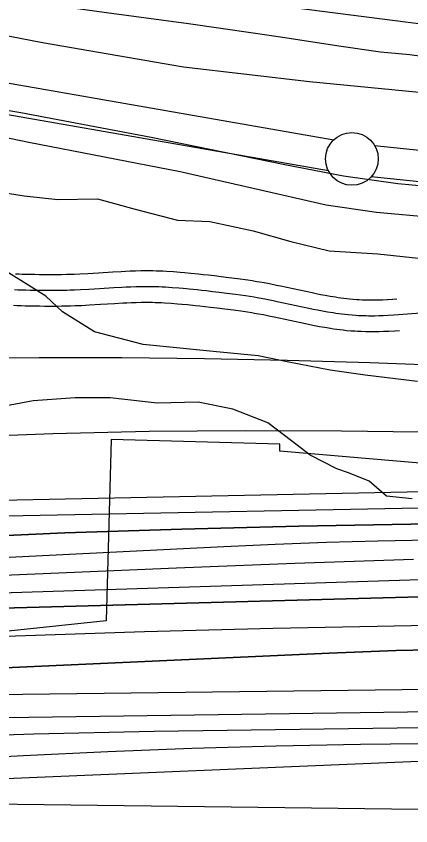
# Model space of a CAD drawing. Extents: x 3508733 to 3546731, y 546897 to 572481.
# Drawn here: x 3520325 to 3520699, y 565969 to 566737 of the extents above; entities that cross this region are included whole.
import ezdxf

# ---------------------------------------------------------------- set-up
doc = ezdxf.new("R2010")
doc.units = 0
for name, color, linetype in [('V-FLOD-BASE', 7, 'Continuous'), ('V-LEVE-TOET', 7, 'Continuous'), ('V-RIVR-EDGE', 7, 'Continuous'), ('V-ROAD-CNTR', 7, 'Continuous'), ('V-RRAP-RVMT', 7, 'Continuous'), ('V-SITE-VEGE', 7, 'Continuous'), ('V-SURV-LINE', 7, 'Continuous'), ('V-TOPO-DPTH', 7, 'Continuous'), ('V-TOPO-MAJR', 7, 'Continuous'), ('V-TOPO-MINR', 7, 'Continuous'), ('V-TOPO-SHOR', 7, 'Continuous'), ('V-TOPO-WATR', 7, 'Continuous')]:
    doc.layers.add(name, color=color, linetype=linetype)

msp = doc.modelspace()

# ---------------------------------------------------------------- linework, layer by layer
at = {"layer": 'V-FLOD-BASE'}
msp.add_lwpolyline([(3519882.53, 566691.51), (3519933.03, 566698.3), (3519994.31, 566698.37), (3520054.78, 566694.96), (3520176.69, 566671.45), (3520329.21, 566645.65), (3520453.06, 566622.12), (3520579.59, 566596.23), (3520635.32, 566585.51), (3520686.83, 566578.32), (3520779.43, 566569.89), (3520915.02, 566555.92), (3521047.91, 566542.76), (3521200.18, 566528.99), (3521368.73, 566513.87), (3521509.85, 566508.75), (3521599.02, 566504.63)], dxfattribs=at)
at = {"layer": 'V-LEVE-TOET'}
for points in [[(3519136.95, 566645.72), (3519372.12, 566675.92), (3519489.29, 566696.05), (3519621.78, 566720.12), (3519657.19, 566727.44), (3519677.73, 566730.33), (3519809.4, 566750.53), (3519924.32, 566763.95), (3519998.4, 566766.58), (3520053.8, 566762.46), (3520145.94, 566750.55), (3520240.34, 566733.18), (3520349.82, 566712.15), (3520483.71, 566688.9), (3520602.97, 566675.12), (3520716.83, 566664.12), (3520853.14, 566649.76), (3521009.68, 566640.98), (3521180.11, 566626.23), (3521374.6, 566613.53), (3521554.75, 566602.16), (3521650.47, 566597.95), (3521677.61, 566597.25)], [(3519138.88, 566534.03), (3519281.88, 566560.69), (3519413.73, 566581.67), (3519589.17, 566614.56), (3519699.83, 566636.3), (3519749.31, 566644.27), (3519784.25, 566647.23), (3519818.9, 566647.6), (3519916.85, 566643.64), (3519934.21, 566646.8), (3519957.69, 566654.58), (3519970.32, 566661.12), (3519983.57, 566666.14), (3520021.21, 566670.31), (3520043.48, 566672.8), (3520071.64, 566670.66), (3520199.35, 566645.93), (3520337.1, 566617.45), (3520480.54, 566589.69), (3520619.04, 566558.1), (3520666.79, 566551.09), (3520747.13, 566543.96)]]:
    msp.add_lwpolyline(points, dxfattribs=at)
at = {"layer": 'V-RIVR-EDGE'}
msp.add_lwpolyline([(3520700.6, 566279.21), (3520676.1, 566281.72), (3520659.59, 566295.86), (3520640, 566303.87), (3520628.98, 566307.57), (3520603.89, 566320.5), (3520586.16, 566334.03), (3520563.53, 566351.24), (3520530.47, 566364.19), (3520497.4, 566371.01), (3520458.8, 566369.88), (3520414.08, 566374.89), (3520381, 566374.97), (3520341.16, 566372.01), (3520285.38, 566361.73)], dxfattribs=at)
at = {"layer": 'V-ROAD-CNTR'}
for points in [[(3522650.39, 566663.25), (3522634.35, 566663.45), (3522353.7, 566667.05), (3522105.95, 566675.27), (3521836.86, 566682.37), (3521565.17, 566686.96), (3521362.69, 566692.15), (3521174.26, 566698.47), (3521015.44, 566705.68), (3520878.25, 566712.31), (3520726.49, 566727.25), (3520530.94, 566752.55), (3520369.51, 566774.01), (3520232.86, 566795.23), (3520146.65, 566811.14), (3520047.56, 566818.9), (3519981.94, 566820.36), (3519924.18, 566818.65), (3519799.14, 566800.62), (3519712.95, 566785.8)], [(3520676.94, 566467.97), (3520672.3, 566467.77), (3520668.35, 566467.65), (3520664.92, 566467.59), (3520661.93, 566467.57), (3520659.32, 566467.58), (3520657.08, 566467.62), (3520653.08, 566467.73), (3520650.13, 566467.87), (3520647.97, 566467.99), (3520644.66, 566468.24), (3520641.36, 566468.54), (3520638.49, 566468.86), (3520635.68, 566469.2), (3520632.96, 566469.56), (3520630.32, 566469.93), (3520627.78, 566470.32), (3520622.76, 566471.14), (3520618.06, 566471.98), (3520613.64, 566472.81), (3520609.48, 566473.64), (3520605.6, 566474.43), (3520575.66, 566480.88), (3520571.79, 566481.68), (3520565.08, 566483.02), (3520559.99, 566483.97), (3520556.14, 566484.66), (3520553.22, 566485.15), (3520548.86, 566485.85), (3520544.49, 566486.48), (3520534.94, 566487.78), (3520526.6, 566488.87), (3520519.28, 566489.8), (3520512.87, 566490.58), (3520507.24, 566491.23), (3520502.31, 566491.78), (3520497.97, 566492.24), (3520490.42, 566492.99), (3520484.72, 566493.51), (3520480.42, 566493.87), (3520474, 566494.36), (3520467.55, 566494.8), (3520464.15, 566494.99), (3520460.84, 566495.13), (3520457.65, 566495.23), (3520454.56, 566495.3), (3520451.59, 566495.34), (3520448.68, 566495.34), (3520443.15, 566495.3), (3520437.97, 566495.18), (3520433.13, 566495.03), (3520428.61, 566494.84), (3520424.39, 566494.64), (3520416.54, 566494.21), (3520402.96, 566493.37), (3520392.86, 566492.76), (3520385.36, 566492.36), (3520379.78, 566492.11), (3520375.62, 566491.96), (3520372.54, 566491.88), (3520367.89, 566491.79), (3520363.2, 566491.77), (3520351.97, 566491.77), (3520347.09, 566491.78), (3520342.56, 566491.82), (3520338.34, 566491.88), (3520334.42, 566491.97), (3520330.77, 566492.1), (3520327.37, 566492.25), (3520324.21, 566492.43)], [(3520677.57, 566452.98), (3520672.84, 566452.78), (3520668.71, 566452.66), (3520665.1, 566452.59), (3520661.94, 566452.57), (3520659.18, 566452.59), (3520656.76, 566452.62), (3520652.53, 566452.74), (3520649.36, 566452.89), (3520646.98, 566453.03), (3520643.42, 566453.29), (3520639.85, 566453.62), (3520636.77, 566453.96), (3520633.8, 566454.32), (3520630.92, 566454.7), (3520628.13, 566455.09), (3520625.44, 566455.5), (3520620.23, 566456.36), (3520615.35, 566457.23), (3520610.79, 566458.09), (3520606.52, 566458.93), (3520602.52, 566459.75), (3520572.55, 566466.2), (3520568.8, 566466.98), (3520562.23, 566468.29), (3520557.29, 566469.22), (3520553.58, 566469.88), (3520550.79, 566470.35), (3520546.6, 566471.02), (3520542.41, 566471.63), (3520532.96, 566472.91), (3520524.68, 566474), (3520517.44, 566474.91), (3520511.1, 566475.68), (3520505.55, 566476.33), (3520500.69, 566476.86), (3520496.44, 566477.31), (3520488.99, 566478.05), (3520483.41, 566478.56), (3520479.21, 566478.92), (3520472.92, 566479.4), (3520466.63, 566479.83), (3520463.4, 566480.01), (3520460.28, 566480.14), (3520457.25, 566480.24), (3520454.32, 566480.3), (3520451.47, 566480.34), (3520448.72, 566480.35), (3520443.38, 566480.3), (3520438.38, 566480.19), (3520433.68, 566480.04), (3520429.28, 566479.86), (3520425.16, 566479.66), (3520417.42, 566479.23), (3520403.87, 566478.4), (3520393.71, 566477.78), (3520386.09, 566477.38), (3520380.38, 566477.12), (3520376.09, 566476.97), (3520372.88, 566476.88), (3520368.06, 566476.8), (3520363.24, 566476.77), (3520351.95, 566476.77), (3520347.01, 566476.78), (3520342.39, 566476.82), (3520338.05, 566476.88), (3520333.98, 566476.98), (3520330.18, 566477.11), (3520326.61, 566477.27), (3520323.27, 566477.46)], [(3520678.2, 566437.99), (3520673.38, 566437.79), (3520669.07, 566437.66), (3520665.28, 566437.59), (3520661.95, 566437.57), (3520659.03, 566437.59), (3520656.43, 566437.62), (3520651.97, 566437.75), (3520648.58, 566437.91), (3520645.99, 566438.06), (3520642.17, 566438.34), (3520638.35, 566438.69), (3520635.06, 566439.05), (3520631.91, 566439.44), (3520628.88, 566439.84), (3520625.95, 566440.25), (3520623.1, 566440.69), (3520617.7, 566441.57), (3520612.65, 566442.47), (3520607.94, 566443.36), (3520603.56, 566444.23), (3520599.44, 566445.07), (3520569.45, 566451.52), (3520565.81, 566452.28), (3520559.38, 566453.56), (3520554.59, 566454.46), (3520551.01, 566455.1), (3520548.36, 566455.55), (3520544.35, 566456.19), (3520540.32, 566456.77), (3520530.97, 566458.04), (3520522.76, 566459.12), (3520515.6, 566460.03), (3520509.34, 566460.79), (3520503.86, 566461.42), (3520499.08, 566461.95), (3520494.91, 566462.39), (3520487.57, 566463.12), (3520482.09, 566463.62), (3520478, 566463.97), (3520471.84, 566464.44), (3520465.7, 566464.86), (3520462.66, 566465.03), (3520459.71, 566465.15), (3520456.85, 566465.25), (3520454.07, 566465.31), (3520451.36, 566465.34), (3520448.76, 566465.35), (3520443.61, 566465.3), (3520438.78, 566465.19), (3520434.24, 566465.05), (3520429.95, 566464.87), (3520425.93, 566464.68), (3520418.29, 566464.26), (3520404.79, 566463.42), (3520394.56, 566462.8), (3520386.82, 566462.39), (3520380.98, 566462.13), (3520376.57, 566461.98), (3520373.22, 566461.89), (3520368.24, 566461.8), (3520363.28, 566461.77), (3520351.94, 566461.77), (3520346.94, 566461.78), (3520342.21, 566461.82), (3520337.76, 566461.89), (3520333.55, 566461.99), (3520329.59, 566462.12), (3520325.85, 566462.29), (3520322.32, 566462.49)], [(3520685.96, 566468.53), (3520682.02, 566468.24), (3520676.76, 566467.96)], [(3520726.2, 566456.42), (3520682.97, 566453.27), (3520677.57, 566452.98)], [(3520688.46, 566438.63), (3520683.91, 566438.3), (3520678.37, 566438)]]:
    msp.add_lwpolyline(points, dxfattribs=at)
at = {"layer": 'V-RRAP-RVMT'}
msp.add_lwpolyline([(3520726.38, 566311.37), (3520574.88, 566324.43), (3520575.01, 566331.11), (3520414.87, 566335.56), (3520410.25, 566163.37), (3519987.99, 566118.82), (3519989.43, 566097.69), (3519864.88, 566083.84), (3519862.42, 566103.24), (3519709.67, 566084.96), (3519709.63, 566082.54), (3519571.69, 566059.33), (3519572.04, 566056.23), (3519308.4, 566014.77), (3519304.25, 566038.12), (3519163.73, 566010.36)], dxfattribs=at)
at = {"layer": 'V-SITE-VEGE'}
for points in [[(3520280.7, 566574.71), (3520332.63, 566566.73), (3520364.59, 566563.08), (3520402.17, 566563.8), (3520437.67, 566554.03), (3520477.92, 566543.56), (3520508.59, 566542.22), (3520549.67, 566533.38), (3520585.5, 566523.13), (3520621.82, 566514.34), (3520667.9, 566511.68), (3520730.18, 566504.89)], [(3520705.57, 566390.47), (3520655.92, 566396.62), (3520622.82, 566401.1), (3520583.36, 566408.78), (3520554.39, 566414.69), (3520511.6, 566418.95), (3520445.39, 566425.62), (3520399.08, 566437.64), (3520368.94, 566456.53), (3520353.03, 566471.48), (3520337.07, 566481.67), (3520315.07, 566495.22)]]:
    msp.add_lwpolyline(points, dxfattribs=at)
at = {"layer": 'V-SURV-LINE'}
for points in [[(3520041.09, 566721.88), (3520626.25, 566619.85)], [(3520621.1, 566590.3), (3520035.94, 566692.32)], [(3520664.77, 566614.5), (3521299.52, 566548.71)], [(3521296.42, 566518.87), (3520661.67, 566584.67)]]:
    msp.add_lwpolyline(points, dxfattribs=at)
msp.add_circle((3520643.35, 566601.64), 25, dxfattribs=at)
at = {"layer": 'V-TOPO-DPTH'}
for points in [[(3521873.12, 566259.24), (3520872.95, 566286.23), (3520844.08, 566286.8), (3520815.2, 566287.1), (3520786.33, 566287), (3520757.45, 566286.61), (3519970.62, 566270.59), (3519936.75, 566269.6), (3519902.91, 566268.21), (3519869.09, 566266.23), (3519835.29, 566263.84), (3519801.53, 566260.99), (3519767.78, 566257.91), (3519734.07, 566254.51), (3519700.37, 566250.89), (3518619.82, 566129.35)], [(3519103.14, 566144.46), (3519235.31, 566159.86), (3519367.66, 566173.9), (3519730.25, 566209.55), (3519749.29, 566211.31), (3519768.35, 566212.92), (3519787.42, 566214.31), (3519806.5, 566215.56), (3520149.55, 566235.93), (3520260.31, 566241.82), (3520371.11, 566246.79), (3520481.97, 566250.38), (3520592.86, 566253.06), (3520787.69, 566256.55), (3520801.19, 566256.72), (3520814.69, 566256.78), (3520828.19, 566256.68), (3520841.69, 566256.49), (3521125.55, 566250.75), (3521280.96, 566247.14), (3521436.36, 566242.91), (3521591.73, 566237.75), (3521747.07, 566231.97)], [(3519103.14, 566144.46), (3519235.31, 566159.86), (3519367.66, 566173.9), (3519730.25, 566209.55), (3519749.29, 566211.31), (3519768.35, 566212.92), (3519787.42, 566214.31), (3519806.5, 566215.56), (3520149.55, 566235.93), (3520260.31, 566241.82), (3520371.11, 566246.79), (3520481.97, 566250.38), (3520592.86, 566253.06), (3520787.69, 566256.55), (3520801.19, 566256.72), (3520814.69, 566256.78), (3520828.19, 566256.68), (3520841.69, 566256.49), (3521125.55, 566250.75), (3521280.96, 566247.14), (3521436.36, 566242.91), (3521591.73, 566237.75), (3521747.07, 566231.97)], [(3520701.71, 566221.68), (3520645.48, 566219.84), (3520589.27, 566217.87), (3520533.06, 566215.71), (3520476.85, 566213.41), (3519776.92, 566183.61), (3519772.82, 566183.4), (3519768.72, 566183.17), (3519764.62, 566182.88), (3519760.53, 566182.56), (3519676.3, 566175.38), (3519630.13, 566171.12), (3519584.01, 566166.43), (3519537.96, 566161.11), (3519491.95, 566155.36), (3518588.38, 566036.08)], [(3520701.71, 566221.68), (3520645.48, 566219.84), (3520589.27, 566217.87), (3520533.06, 566215.71), (3520476.85, 566213.41), (3519776.92, 566183.61), (3519772.82, 566183.4), (3519768.72, 566183.17), (3519764.62, 566182.88), (3519760.53, 566182.56), (3519676.3, 566175.38), (3519630.13, 566171.12), (3519584.01, 566166.43), (3519537.96, 566161.11), (3519491.95, 566155.36), (3518588.38, 566036.08)], [(3518979.52, 566053.84), (3519693.8, 566141.68), (3519731.5, 566146.04), (3519769.23, 566150.03), (3519807.02, 566153.47), (3519844.84, 566156.53), (3519872.13, 566158.55), (3519923.64, 566161.99), (3519975.18, 566164.95), (3520026.76, 566167.19), (3520078.35, 566168.96), (3520754.62, 566187.39), (3520784.09, 566188.08), (3520813.56, 566188.63), (3520843.03, 566188.96), (3520872.5, 566189.14), (3521281.07, 566190.2), (3521425.74, 566189.98), (3521570.4, 566188.98), (3521715.04, 566186.8)], [(3518979.52, 566053.84), (3519693.8, 566141.68), (3519731.5, 566146.04), (3519769.23, 566150.03), (3519807.02, 566153.47), (3519844.84, 566156.53), (3519872.13, 566158.55), (3519923.64, 566161.99), (3519975.18, 566164.95), (3520026.76, 566167.19), (3520078.35, 566168.96), (3520754.62, 566187.39), (3520784.09, 566188.08), (3520813.56, 566188.63), (3520843.03, 566188.96), (3520872.5, 566189.14), (3521281.07, 566190.2), (3521425.74, 566189.98), (3521570.4, 566188.98), (3521715.04, 566186.8)], [(3522077.99, 566159.99), (3520844.01, 566160.96), (3520828.55, 566160.92), (3520813.08, 566160.82), (3520797.62, 566160.62), (3520782.15, 566160.35), (3520568.68, 566156.04), (3520446.51, 566152.86), (3520324.37, 566148.75), (3520202.29, 566143.22), (3520080.25, 566136.75), (3519812.94, 566121.04), (3519791.27, 566119.58), (3519769.62, 566117.87), (3519748.01, 566115.79), (3519726.41, 566113.46), (3519483.27, 566085.14), (3519340.38, 566066.83), (3519197.82, 566046.36)], [(3522077.99, 566159.99), (3520844.01, 566160.96), (3520828.55, 566160.92), (3520813.08, 566160.82), (3520797.62, 566160.62), (3520782.15, 566160.35), (3520568.68, 566156.04), (3520446.51, 566152.86), (3520324.37, 566148.75), (3520202.29, 566143.22), (3520080.25, 566136.75), (3519812.94, 566121.04), (3519791.27, 566119.58), (3519769.62, 566117.87), (3519748.01, 566115.79), (3519726.41, 566113.46), (3519483.27, 566085.14), (3519340.38, 566066.83), (3519197.82, 566046.36)], [(3519118.02, 566000.15), (3519303.86, 566034.16), (3519381.08, 566047.35), (3519458.48, 566059.32), (3519536.13, 566069.46), (3519613.96, 566078.37), (3519750.68, 566092.39), (3519760.29, 566093.29), (3519769.91, 566094.08), (3519779.53, 566094.71), (3519789.17, 566095.22), (3520621.78, 566132.67), (3520653.58, 566133.98), (3520685.39, 566135.12), (3520717.21, 566136.02)], [(3519118.02, 566000.15), (3519303.86, 566034.16), (3519381.08, 566047.35), (3519458.48, 566059.32), (3519536.13, 566069.46), (3519613.96, 566078.37), (3519750.68, 566092.39), (3519760.29, 566093.29), (3519769.91, 566094.08), (3519779.53, 566094.71), (3519789.17, 566095.22), (3520621.78, 566132.67), (3520653.58, 566133.98), (3520685.39, 566135.12), (3520717.21, 566136.02)]]:
    msp.add_lwpolyline(points, dxfattribs=at)
at = {"layer": 'V-TOPO-MAJR'}
for points in [[(3520742.63, 566098.63), (3520202.35, 566092.01), (3520130.28, 566090.81), (3520058.22, 566089.19), (3519986.17, 566086.94), (3519914.14, 566084.27), (3519773.33, 566078.42), (3519770.1, 566078.24), (3519768.49, 566078.11), (3519766.88, 566077.97), (3519741.76, 566075.52), (3519727.62, 566073.99), (3519713.5, 566072.27), (3519699.41, 566070.26), (3519685.35, 566068.06), (3519655.93, 566063.14), (3519627.18, 566058.31), (3519598.44, 566053.44), (3519569.7, 566048.53), (3519540.97, 566043.59), (3519132.21, 565972.87)], [(3521168.03, 565945.65), (3520862.82, 565977.56), (3520836.44, 565979.95), (3520810.03, 565981.86), (3520783.58, 565983.03), (3520757.09, 565983.72), (3520249.78, 565989.97), (3520170.02, 565990.35), (3520090.27, 565989.94), (3520010.54, 565988.33), (3519930.82, 565985.93), (3519776.25, 565980.11), (3519773.82, 565980), (3519768.97, 565979.63), (3519766.55, 565979.38), (3519732.8, 565975.56), (3519718.71, 565973.72), (3519704.66, 565971.57), (3519690.7, 565968.95), (3519676.79, 565966.01)]]:
    msp.add_lwpolyline(points, dxfattribs=at)
at = {"layer": 'V-TOPO-MINR'}
for points in [[(3521715.3, 566351.29), (3521606.07, 566357.28), (3521496.84, 566363.43), (3520889.5, 566398.34), (3520853.31, 566400.3), (3520817.11, 566402.1), (3520780.9, 566403.66), (3520744.68, 566405.06), (3520660.38, 566408.04), (3520582, 566410.35), (3520503.6, 566412.03), (3520425.2, 566412.79), (3520346.78, 566412.92), (3519801.18, 566410.62), (3519783.46, 566410.5), (3519765.74, 566410.3), (3519748.02, 566410.02), (3519730.3, 566409.66), (3519413.17, 566402.42), (3519267.76, 566398.46), (3519122.37, 566393.66)], [(3520805.24, 566341.01), (3520633.49, 566343.27), (3520542.2, 566343.67), (3520450.92, 566343.01), (3520359.68, 566340.75), (3520268.45, 566337.43), (3519806.69, 566316.56), (3519786.86, 566315.45), (3519767.05, 566314.07), (3519747.27, 566312.27), (3519727.51, 566310.18), (3519502.19, 566284.03), (3519369.87, 566268.06), (3519237.65, 566251.3), (3519105.59, 566233.35)], [(3521873.12, 566259.24), (3520872.95, 566286.23), (3520844.08, 566286.8), (3520815.2, 566287.1), (3520786.33, 566287), (3520757.45, 566286.61), (3519970.62, 566270.59), (3519936.75, 566269.6), (3519902.91, 566268.21), (3519869.09, 566266.23), (3519835.29, 566263.84), (3519801.53, 566260.99), (3519767.78, 566257.91), (3519734.07, 566254.51), (3519700.37, 566250.89), (3518619.82, 566129.35)], [(3521716.35, 566249.63), (3521607.86, 566253.14), (3521499.35, 566256.13), (3520857.32, 566271.4), (3520836.13, 566271.77), (3520814.95, 566271.95), (3520793.76, 566271.87), (3520772.57, 566271.6), (3520315.24, 566262.84), (3520223.93, 566260.4), (3520132.67, 566257.05), (3520041.47, 566252.33), (3519950.31, 566246.69), (3519826.91, 566238.13), (3519797.49, 566235.93), (3519768.09, 566233.52), (3519738.72, 566230.79), (3519709.36, 566227.85), (3518997.3, 566152.74)], [(3520716.85, 566240.03), (3520668.07, 566238.98), (3520619.29, 566237.61), (3520570.53, 566235.75), (3520521.79, 566233.58), (3519789.7, 566197.27), (3519779.13, 566196.68), (3519768.56, 566196.01), (3519758, 566195.2), (3519747.44, 566194.31), (3519557.04, 566177), (3519451.38, 566166.58), (3519345.85, 566155.1), (3519240.5, 566142.01), (3519135.28, 566127.86)], [(3520701.71, 566221.68), (3520645.48, 566219.84), (3520589.27, 566217.87), (3520533.06, 566215.71), (3520476.85, 566213.41), (3519776.92, 566183.61), (3519772.82, 566183.4), (3519768.72, 566183.17), (3519764.62, 566182.88), (3519760.53, 566182.56), (3519676.3, 566175.38), (3519630.13, 566171.12), (3519584.01, 566166.43), (3519537.96, 566161.11), (3519491.95, 566155.36), (3518588.38, 566036.08)], [(3522125.29, 566185.48), (3521462.14, 566202.25), (3521354.1, 566204.49), (3521246.06, 566206.09), (3521138.01, 566206.71), (3521029.96, 566206.68), (3520889.45, 566206.02), (3520851.64, 566205.68), (3520813.84, 566205.14), (3520776.04, 566204.3), (3520738.25, 566203.25), (3519822.57, 566174.07), (3519813.6, 566173.71), (3519804.65, 566173.27), (3519795.7, 566172.7), (3519786.76, 566172.03), (3519777.82, 566171.25), (3519768.9, 566170.38), (3519759.98, 566169.41), (3519751.08, 566168.36), (3518648.83, 566031.41)], [(3521715.04, 566186.8), (3521570.4, 566188.98), (3521425.74, 566189.98), (3521281.07, 566190.2), (3520872.5, 566189.14), (3520843.03, 566188.96), (3520813.56, 566188.63), (3520784.09, 566188.08), (3520754.62, 566187.39), (3520078.35, 566168.96), (3520026.76, 566167.19), (3519975.18, 566164.95), (3519923.64, 566161.99), (3519872.13, 566158.55), (3519844.84, 566156.53), (3519807.02, 566153.47), (3519769.23, 566150.03), (3519731.5, 566146.04), (3519693.8, 566141.68), (3518979.52, 566053.84)], [(3522077.99, 566159.99), (3520844.01, 566160.96), (3520828.55, 566160.92), (3520813.08, 566160.82), (3520797.62, 566160.62), (3520782.15, 566160.35), (3520568.68, 566156.04), (3520446.51, 566152.86), (3520324.37, 566148.75), (3520202.29, 566143.22), (3520080.25, 566136.75), (3519812.94, 566121.04), (3519791.27, 566119.58), (3519769.62, 566117.87), (3519748.01, 566115.79), (3519726.41, 566113.46), (3519483.27, 566085.14), (3519340.38, 566066.83), (3519197.82, 566046.36)], [(3520717.21, 566136.02), (3520685.39, 566135.12), (3520653.58, 566133.98), (3520621.78, 566132.67), (3519789.17, 566095.22), (3519779.53, 566094.71), (3519769.91, 566094.08), (3519760.29, 566093.29), (3519750.68, 566092.39), (3519613.96, 566078.37), (3519536.13, 566069.46), (3519458.48, 566059.32), (3519381.08, 566047.35), (3519303.86, 566034.16), (3519118.02, 566000.15)], [(3521716.64, 566024.86), (3521594.44, 566040.15), (3521471.72, 566050.58), (3521348.66, 566057.77), (3520860.02, 566076.56), (3520835.86, 566077.3), (3520811.69, 566077.78), (3520787.52, 566077.88), (3520763.34, 566077.73), (3520067.38, 566067.89), (3520017.81, 566066.67), (3519968.27, 566064.77), (3519918.78, 566061.82), (3519869.33, 566058.19), (3519845.05, 566056.16), (3519807.81, 566052.63), (3519770.63, 566048.56), (3519733.55, 566043.69), (3519696.53, 566038.29), (3519393.23, 565990.68), (3519260.96, 565968.98), (3519128.91, 565946.08)], [(3521677.94, 565991.41), (3521543.18, 566012.34), (3521445.78, 566025.75), (3521348.17, 566036.89), (3521250.23, 566044.63), (3521152.07, 566050.12), (3520844.58, 566061.94), (3520828.01, 566062.45), (3520811.44, 566062.78), (3520794.86, 566062.86), (3520778.29, 566062.76), (3520455.92, 566058.39), (3520341.61, 566055.93), (3520227.34, 566052.24), (3520113.15, 566046.72), (3519999.01, 566039.99), (3519820.31, 566028), (3519795.58, 566026.07), (3519770.89, 566023.78), (3519746.26, 566020.95), (3519721.66, 566017.75), (3519514, 565988.48), (3519395.87, 565970.51), (3519278.05, 565950.81)], [(3520793.24, 566047.78), (3520651.36, 566045.94), (3520571.45, 566044.42), (3520491.58, 566042.26), (3520411.73, 566039.13), (3520331.9, 566035.35), (3519801.4, 566007.06), (3519786.24, 566006.09), (3519771.1, 566004.89), (3519755.99, 566003.37), (3519740.91, 566001.62), (3519581.04, 565981.33), (3519500.55, 565970), (3519420.32, 565957.22)], [(3520855.48, 566030.62), (3520844.36, 566031.38), (3520833.23, 566031.95), (3520813.69, 566032.71), (3520810.94, 566032.78), (3520808.18, 566032.78), (3520786.18, 566032.51), (3520773.8, 566032.3), (3520761.42, 566032.02), (3520749.05, 566031.63), (3520736.68, 566031.16), (3519786.87, 565991.35), (3519779.06, 565990.94), (3519771.27, 565990.41), (3519763.48, 565989.72), (3519755.71, 565988.91), (3519654.2, 565977.22), (3519608.27, 565971.18), (3519562.5, 565964.17)]]:
    msp.add_lwpolyline(points, dxfattribs=at)
at = {"layer": 'V-TOPO-SHOR'}
msp.add_lwpolyline([(3520339.67, 566750.19), (3520410.75, 566740.65), (3520488.37, 566730.04), (3520547.56, 566721.43), (3520575.47, 566717.34), (3520630.9, 566708.97), (3520670.29, 566703.36), (3520698.22, 566700.66), (3520743.76, 566694.39), (3520776.02, 566688.86), (3520823.97, 566685.93), (3520879.85, 566681.72), (3520908.4, 566681.39), (3520955.54, 566677.08), (3521010.04, 566674.47), (3521083.38, 566672.05), (3521136.49, 566668.46), (3521209.44, 566667.03), (3521300.04, 566665.39), (3521361.89, 566663.29), (3521464.17, 566659.74), (3521560.72, 566657.44), (3521647.17, 566656.84), (3521752.22, 566653.26)], dxfattribs=at)
at = {"layer": 'V-TOPO-WATR'}
msp.add_lwpolyline([(3521747.07, 566231.97), (3521591.73, 566237.75), (3521436.36, 566242.91), (3521280.96, 566247.14), (3521125.55, 566250.75), (3520841.69, 566256.49), (3520828.19, 566256.68), (3520814.69, 566256.78), (3520801.19, 566256.72), (3520787.69, 566256.55), (3520592.86, 566253.06), (3520481.97, 566250.38), (3520371.11, 566246.79), (3520260.31, 566241.82), (3520149.55, 566235.93), (3519806.5, 566215.56), (3519787.42, 566214.31), (3519768.35, 566212.92), (3519749.29, 566211.31), (3519730.25, 566209.55), (3519367.66, 566173.9), (3519235.31, 566159.86), (3519103.14, 566144.46)], dxfattribs=at)

doc.saveas('drawing.dxf')
